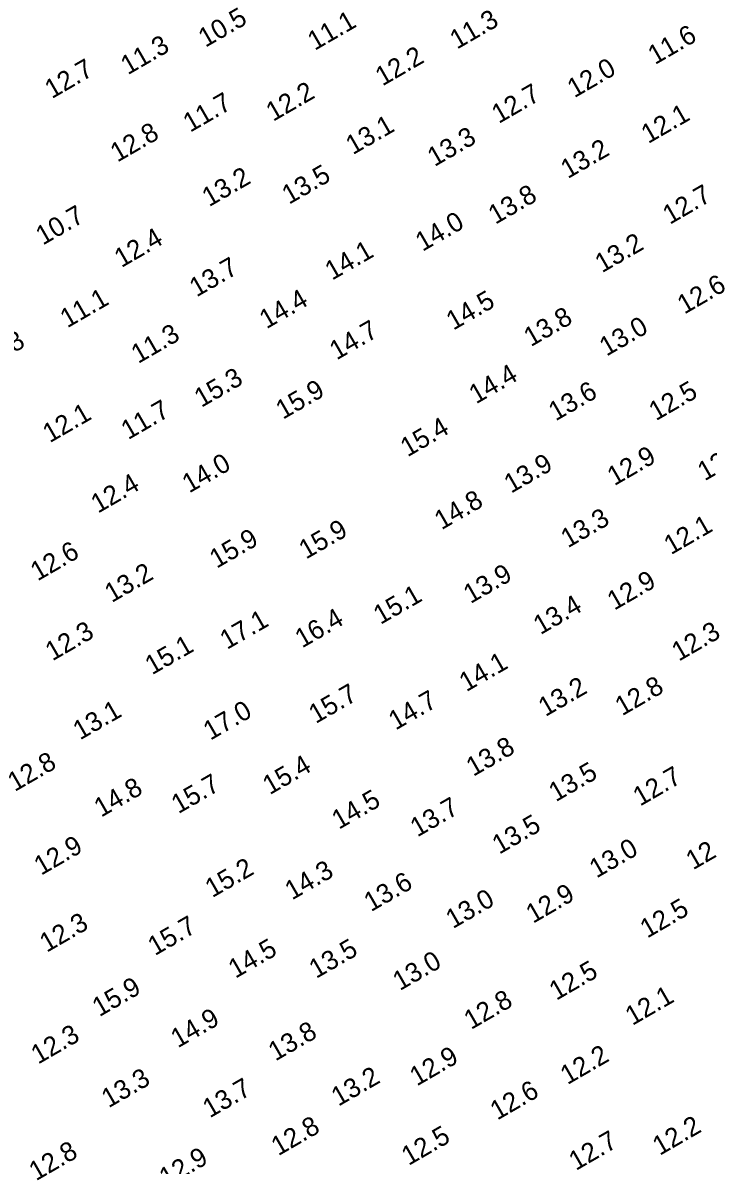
# Model space of a CAD drawing. Extents: x 3024098 to 3056816, y 418252 to 509144.
# Drawn here: x 3036317.9 to 3036497, y 419541.3 to 419839.9 of the extents above; entities that cross this region are included whole.
import ezdxf

# ---------------------------------------------------------------- set-up
doc = ezdxf.new("R2010")
doc.units = 0
doc.layers.add('V-TOPO-SOUN-0911', color=7, linetype='Continuous')

msp = doc.modelspace()

# ---------------------------------------------------------------- texts
at = {"layer": 'V-TOPO-SOUN-0911'}
for s, p in [('10.5 ', (3036365.62, 419833.34)), ('11.1 ', (3036394.19, 419832.53)), ('11.3 ', (3036431.38, 419832.85)), ('11.6 ', (3036483.15, 419828.82)), ('11.3 ', (3036345.32, 419826.15)), ('12.2 ', (3036411.89, 419823.23)), ('12.7 ', (3036325.47, 419819.92)), ('12.0 ', (3036462.07, 419820.15)), ('12.2 ', (3036383.32, 419813.98)), ('12.7 ', (3036442.3, 419813.42)), ('11.7 ', (3036361.63, 419811.13)), ('12.1 ', (3036481.39, 419808.19)), ('12.8 ', (3036342.6, 419803.32)), ('13.1 ', (3036404.16, 419805.27)), ('13.3 ', (3036425.51, 419802.17)), ('13.2 ', (3036460.35, 419799.02)), ('13.2 ', (3036366.58, 419791.67)), ('13.5 ', (3036387.47, 419792.3)), ('13.8 ', (3036441.42, 419787.08)), ('12.7 ', (3036487.02, 419787.05)), ('10.7 ', (3036323.11, 419781.63)), ('14.0 ', (3036422.37, 419779.99)), ('12.4 ', (3036343.65, 419775.76)), ('13.2 ', (3036469.31, 419774.41)), ('14.1 ', (3036398.72, 419772.46)), ('13.7 ', (3036363.3, 419768.08)), ('12.6 ', (3036490.83, 419763.59)), ('11.1 ', (3036329.49, 419759.99)), ('14.4 ', (3036381.58, 419759.75)), ('14.5 ', (3036430.42, 419759.39)), ('13.8 ', (3036450.7, 419755.09)), ('13.0 ', (3036470.47, 419752.6)), ('11.3 ', (3036348.05, 419750.69)), ('14.7 ', (3036399.92, 419751.61)), ('11.8 ', (3036307.56, 419748.92)), ('15.3 ', (3036364.55, 419739.21)), ('14.4 ', (3036436.37, 419740.13)), ('15.9 ', (3036385.87, 419736.09)), ('13.6 ', (3036457.17, 419735.67)), ('12.5 ', (3036483.4, 419735.73)), ('12.1 ', (3036324.93, 419729.97)), ('11.7 ', (3036345.42, 419730.78)), ('15.4 ', (3036418.45, 419726.28)), ('12.1 ', (3036496.13, 419720)), ('14.0 ', (3036361.38, 419716.83)), ('13.9 ', (3036445.52, 419716.77)), ('12.9 ', (3036472.52, 419718.74)), ('12.4 ', (3036337.52, 419711.55)), ('14.8 ', (3036427.34, 419707.22)), ('13.3 ', (3036460.38, 419702.5)), ('15.9 ', (3036391.91, 419699.55)), ('12.1 ', (3036487.33, 419700.71)), ('15.9 ', (3036368.55, 419697.15)), ('12.6 ', (3036321.73, 419693.84)), ('13.2 ', (3036341.12, 419688.19)), ('13.9 ', (3036434.92, 419687.93)), ('12.9 ', (3036472.52, 419686.19)), ('15.1 ', (3036411.38, 419682.47)), ('13.4 ', (3036453.2, 419679.8)), ('17.1 ', (3036371.26, 419675.94)), ('16.4 ', (3036390.89, 419676.32)), ('12.3 ', (3036325.61, 419672.94)), ('12.3 ', (3036489.38, 419672.87)), ('15.1 ', (3036351.67, 419669.31)), ('14.1 ', (3036433.82, 419664.88)), ('15.7 ', (3036394.47, 419656.57)), ('13.2 ', (3036454.51, 419658.4)), ('12.8 ', (3036474.56, 419658.6)), ('14.7 ', (3036415.34, 419654.86)), ('13.1 ', (3036332.84, 419652.28)), ('17.0 ', (3036366.9, 419652.2)), ('13.8 ', (3036435.64, 419642.75)), ('12.8 ', (3036315.76, 419638.79)), ('15.4 ', (3036382.43, 419637.96)), ('13.5 ', (3036457.22, 419636.13)), ('15.7 ', (3036358.55, 419633.01)), ('12.7 ', (3036479.25, 419634.98)), ('14.8 ', (3036338.34, 419632.09)), ('14.5 ', (3036400.5, 419628.91)), ('13.7 ', (3036421.01, 419626.91)), ('13.5 ', (3036442.43, 419622.41)), ('12.6 ', (3036493.09, 419618.32)), ('12.9 ', (3036322.65, 419616.9)), ('13.0 ', (3036467.85, 419616.18)), ('15.2 ', (3036367.4, 419611.06)), ('14.3 ', (3036388.24, 419610.44)), ('13.6 ', (3036408.9, 419607.39)), ('13.0 ', (3036430.31, 419602.96)), ('12.9 ', (3036451.26, 419604.34)), ('12.5 ', (3036481.11, 419600.47)), ('12.3 ', (3036324.13, 419596.76)), ('15.7 ', (3036352.41, 419595.9)), ('14.5 ', (3036373.46, 419589.97)), ('13.5 ', (3036394.56, 419589.93)), ('13.0 ', (3036416.44, 419586.75)), ('12.5 ', (3036457.35, 419584.22)), ('15.9 ', (3036337.88, 419579.93)), ('12.8 ', (3036435.05, 419576.58)), ('12.1 ', (3036477.23, 419577.65)), ('14.9 ', (3036358.41, 419571.79)), ('12.3 ', (3036321.87, 419567.53)), ('13.8 ', (3036383.91, 419568.35)), ('12.9 ', (3036420.88, 419561.82)), ('12.2 ', (3036460.25, 419562.18)), ('13.3 ', (3036340.3, 419556.11)), ('13.2 ', (3036400.38, 419556.53)), ('13.7 ', (3036366.75, 419553.48)), ('12.6 ', (3036441.91, 419552.9)), ('12.8 ', (3036384.66, 419543.58)), ('12.2 ', (3036484.37, 419543.67)), ('12.5 ', (3036418.74, 419541.05)), ('12.7 ', (3036462.48, 419539.74)), ('12.8 ', (3036321.34, 419537.05)), ('12.9 ', (3036355.4, 419535.44))]:
    msp.add_text(s, height=5, rotation=30, dxfattribs=at).set_placement(p)

doc.saveas('drawing.dxf')
